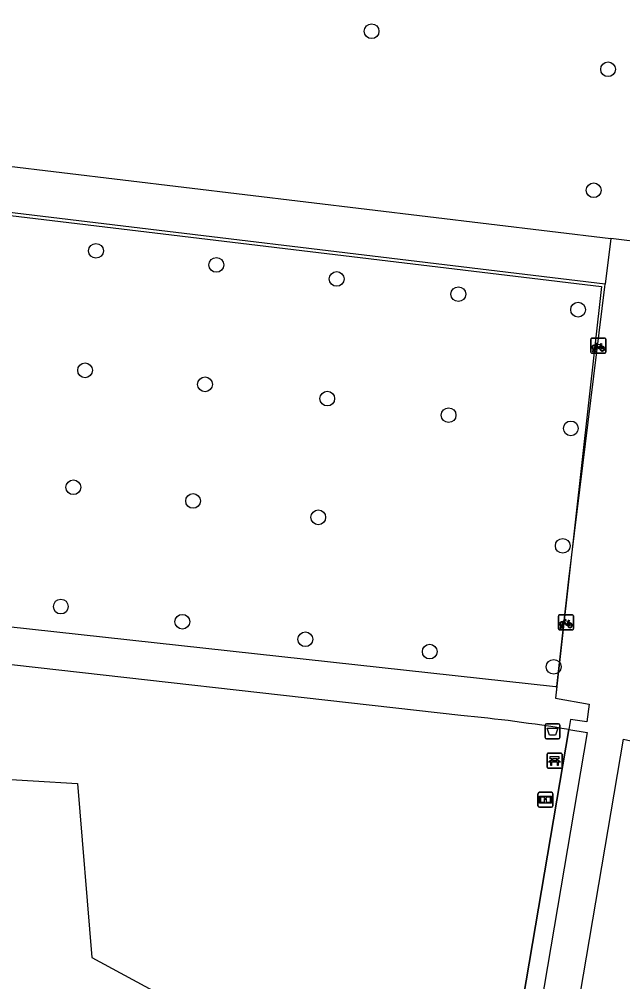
# Model space of a CAD drawing. Extents: x 157466 to 158888, y 383063 to 384677.
# Drawn here: x 157866.8 to 157906.8, y 383909.8 to 383973.6 of the extents above; entities that cross this region are included whole.
import ezdxf

# ---------------------------------------------------------------- set-up
doc = ezdxf.new("R2010")
doc.units = 0
for name, color, linetype in [('IMGEO_Afvalbak', 7, 'Continuous'), ('IMGEO_Bank', 7, 'Continuous'), ('IMGEO_Boom', 7, 'Continuous'), ('IMGEO_Fietsenrek', 7, 'Continuous'), ('IMGEO_Groenvoorziening', 7, 'Continuous'), ('IMGEO_Haag', 7, 'Continuous'), ('IMGEO_Hek', 7, 'Continuous'), ('IMGEO_Informatiebord', 7, 'Continuous'), ('IMGEO_Voetpad_halfverhard', 7, 'Continuous')]:
    doc.layers.add(name, color=color, linetype=linetype)

msp = doc.modelspace()

# ---------------------------------------------------------------- linework, layer by layer
at = {"layer": 'IMGEO_Afvalbak'}
for p, q in [((157901.685, 383925.961), (157901.685, 383926.761)), ((157901.685, 383926.761), (157901.685, 383925.961)), ((157901.785, 383926.861), (157902.575, 383926.861)), ((157902.575, 383926.861), (157901.785, 383926.861)), ((157902.675, 383926.761), (157902.675, 383925.961)), ((157902.675, 383925.961), (157902.675, 383926.761)), ((157902.575, 383925.861), (157901.785, 383925.861)), ((157901.785, 383925.861), (157902.575, 383925.861))]:
    msp.add_line(p, q, dxfattribs=at)
msp.add_lwpolyline([(157901.828, 383926.575), (157902.532, 383926.575), (157902.383, 383926.105), (157901.977, 383926.105), (157901.828, 383926.575)], dxfattribs=at)
for centre, start, end in [((157901.785, 383926.761), 90, 180), ((157901.785, 383926.761), 90, 180), ((157902.575, 383926.761), 0, 90), ((157902.575, 383926.761), 360, 90), ((157901.785, 383925.961), 180, 270), ((157901.785, 383925.961), 180, 270), ((157902.575, 383925.961), 270, 0), ((157902.575, 383925.961), 270, 0)]:
    msp.add_arc(centre, 0.1, start, end, dxfattribs=at)
at = {"layer": 'IMGEO_Bank'}
for p, q in [((157901.818, 383923.997), (157901.818, 383924.838)), ((157901.818, 383924.838), (157901.818, 383923.997)), ((157901.893, 383924.922), (157902.734, 383924.922)), ((157902.734, 383924.922), (157901.893, 383924.922)), ((157902.127, 383924.428), (157902.127, 383924.534)), ((157902.171, 383924.534), (157902.171, 383924.428)), ((157902.459, 383924.54), (157902.177, 383924.54)), ((157902.465, 383924.428), (157902.465, 383924.534)), ((157902.509, 383924.534), (157902.509, 383924.428)), ((157902.818, 383924.847), (157902.818, 383924.006)), ((157902.818, 383924.006), (157902.818, 383924.847)), ((157902.743, 383923.922), (157901.902, 383923.922)), ((157901.902, 383923.922), (157902.743, 383923.922)), ((157902.515, 383924.32), (157902.122, 383924.32)), ((157902.177, 383924.422), (157902.459, 383924.422))]:
    msp.add_line(p, q, dxfattribs=at)
for points in [[(157902.121, 383924.54), (157902.035, 383924.54), (157902.035, 383924.701), (157902.598, 383924.701), (157902.598, 383924.54), (157902.515, 383924.54)], [(157902.065, 383924.32), (157901.923, 383924.32), (157902.035, 383924.422), (157902.121, 383924.422)], [(157902.115, 383924.313), (157902.115, 383924.106), (157902.072, 383924.106), (157902.072, 383924.313)], [(157902.515, 383924.422), (157902.598, 383924.422), (157902.71, 383924.32), (157902.571, 383924.32)], [(157902.565, 383924.313), (157902.565, 383924.106), (157902.521, 383924.106), (157902.521, 383924.313)]]:
    msp.add_lwpolyline(points, dxfattribs=at)
for centre, radius, start, end in [((157901.896, 383924.844), 0.0779, 92.4484, 184.28452), ((157901.896, 383924.844), 0.0779, 92.4484, 184.28452), ((157902.12, 383924.533), 0.00671, 2.89567, 87.10433), ((157902.177, 383924.533), 0.00671, 92.89567, 177.10433), ((157902.459, 383924.533), 0.00671, 2.89567, 87.10433), ((157902.516, 383924.533), 0.00671, 92.89567, 177.10433), ((157902.74, 383924.844), 0.0779, 2.4484, 94.28452), ((157902.74, 383924.844), 0.0779, 2.4484, 94.28452), ((157901.896, 383924), 0.0779, 182.4484, 274.28452), ((157901.896, 383924), 0.0779, 182.4484, 274.28452), ((157902.065, 383924.313), 0.00671, 2.89567, 87.10433), ((157902.122, 383924.313), 0.00671, 92.89567, 177.10433), ((157902.12, 383924.429), 0.00671, 272.89567, 357.10433), ((157902.177, 383924.429), 0.00671, 182.89567, 267.10433), ((157902.459, 383924.429), 0.00671, 272.89567, 357.10433), ((157902.516, 383924.429), 0.00671, 182.89567, 267.10433), ((157902.514, 383924.313), 0.00671, 2.89567, 87.10433), ((157902.571, 383924.313), 0.00671, 92.89567, 177.10433), ((157902.74, 383924), 0.0779, 272.4484, 4.28452), ((157902.74, 383924), 0.0779, 272.4484, 4.28452)]:
    msp.add_arc(centre, radius, start, end, dxfattribs=at)
at = {"layer": 'IMGEO_Boom'}
for centre in [(157890.184, 383972.775), (157905.866, 383970.251), (157904.911, 383962.231), (157871.913, 383958.215), (157879.892, 383957.284), (157887.872, 383956.353), (157895.939, 383955.345), (157903.88, 383954.313), (157871.187, 383950.295), (157879.141, 383949.364), (157887.247, 383948.42), (157895.289, 383947.323), (157903.395, 383946.443), (157870.411, 383942.54), (157878.352, 383941.635), (157886.648, 383940.55), (157902.861, 383938.661), (157869.583, 383934.634), (157877.638, 383933.626), (157885.794, 383932.466), (157894.041, 383931.648), (157902.261, 383930.639)]:
    msp.add_circle(centre, 0.489, dxfattribs=at)
at = {"layer": 'IMGEO_Fietsenrek'}
for p, q in [((157904.719, 383951.503), (157904.719, 383952.344)), ((157904.719, 383952.344), (157904.719, 383951.503)), ((157904.794, 383952.428), (157905.635, 383952.428)), ((157905.635, 383952.428), (157904.794, 383952.428)), ((157905.406, 383951.977), (157905.442, 383951.882)), ((157905.719, 383952.353), (157905.719, 383951.512)), ((157905.719, 383951.512), (157905.719, 383952.353)), ((157905.644, 383951.428), (157904.803, 383951.428)), ((157904.803, 383951.428), (157905.644, 383951.428)), ((157904.846, 383951.512), (157904.885, 383951.672)), ((157904.88, 383951.512), (157904.846, 383951.512)), ((157904.915, 383951.66), (157904.88, 383951.512)), ((157904.957, 383951.684), (157904.956, 383951.688)), ((157904.998, 383951.512), (157904.964, 383951.654)), ((157904.988, 383951.695), (157904.989, 383951.688)), ((157904.996, 383951.658), (157905.031, 383951.512)), ((157905.031, 383951.512), (157904.998, 383951.512)), ((157902.645, 383934.091), (157903.486, 383934.091)), ((157903.486, 383934.091), (157902.645, 383934.091)), ((157902.57, 383933.166), (157902.57, 383934.007)), ((157902.57, 383934.007), (157902.57, 383933.166)), ((157903.257, 383933.64), (157903.293, 383933.545)), ((157903.57, 383934.016), (157903.57, 383933.175)), ((157903.57, 383933.175), (157903.57, 383934.016)), ((157903.495, 383933.091), (157902.654, 383933.091)), ((157902.654, 383933.091), (157903.495, 383933.091)), ((157902.697, 383933.175), (157902.736, 383933.335)), ((157902.731, 383933.175), (157902.697, 383933.175)), ((157902.766, 383933.323), (157902.731, 383933.175)), ((157902.808, 383933.347), (157902.807, 383933.351)), ((157902.849, 383933.175), (157902.815, 383933.317)), ((157902.839, 383933.358), (157902.84, 383933.351)), ((157902.847, 383933.321), (157902.882, 383933.175)), ((157902.882, 383933.175), (157902.849, 383933.175))]:
    msp.add_line(p, q, dxfattribs=at)
for points in [[(157905.053, 383951.902), (157905.001, 383951.812), (157904.961, 383951.787), (157904.962, 383951.834), (157905.017, 383951.928)], [(157905.032, 383951.954), (157905.127, 383952.118), (157905.213, 383952.104), (157905.215, 383952.095), (157905.159, 383952.084), (157905.132, 383952.039), (157905.388, 383951.998)], [(157905.328, 383951.71), (157905.278, 383951.71), (157905.087, 383951.961), (157905.068, 383951.929)], [(157905.375, 383951.973), (157905.118, 383952.014), (157905.101, 383951.985), (157905.268, 383951.765), (157905.375, 383951.973)], [(157905.423, 383951.875), (157905.393, 383951.952), (157905.284, 383951.734), (157905.327, 383951.734)], [(157905.388, 383951.998), (157905.413, 383952.047), (157905.407, 383952.051), (157905.384, 383952.055), (157905.372, 383952.062), (157905.371, 383952.065), (157905.373, 383952.07), (157905.468, 383952.055), (157905.47, 383952.045), (157905.46, 383952.032), (157905.448, 383952.026), (157905.434, 383952.032), (157905.406, 383951.977)], [(157905.357, 383951.734), (157905.477, 383951.733), (157905.433, 383951.847)], [(157905.453, 383951.854), (157905.508, 383951.709), (157905.358, 383951.709)], [(157902.904, 383933.565), (157902.852, 383933.475), (157902.812, 383933.45), (157902.813, 383933.497), (157902.868, 383933.591)], [(157902.883, 383933.617), (157902.978, 383933.781), (157903.064, 383933.767), (157903.066, 383933.758), (157903.01, 383933.747), (157902.983, 383933.702), (157903.239, 383933.661)], [(157903.179, 383933.373), (157903.129, 383933.373), (157902.938, 383933.624), (157902.919, 383933.592)], [(157903.226, 383933.636), (157902.969, 383933.677), (157902.952, 383933.648), (157903.119, 383933.428), (157903.226, 383933.636)], [(157903.274, 383933.538), (157903.244, 383933.615), (157903.135, 383933.397), (157903.178, 383933.397)], [(157903.208, 383933.397), (157903.328, 383933.396), (157903.284, 383933.51)], [(157903.304, 383933.517), (157903.359, 383933.372), (157903.209, 383933.372)], [(157903.239, 383933.661), (157903.264, 383933.71), (157903.258, 383933.714), (157903.235, 383933.718), (157903.223, 383933.725), (157903.222, 383933.728), (157903.224, 383933.733), (157903.319, 383933.718), (157903.321, 383933.708), (157903.311, 383933.695), (157903.299, 383933.689), (157903.285, 383933.695), (157903.257, 383933.64)]]:
    msp.add_lwpolyline(points, dxfattribs=at)
for centre, radius, start, end in [((157904.797, 383952.35), 0.0779, 92.4484, 184.28452), ((157904.797, 383952.35), 0.0779, 92.4484, 184.28452), ((157904.959, 383951.813), 0.159, 62.67661, 242.13685), ((157904.959, 383951.813), 0.129, 63.31916, 238.90302), ((157904.959, 383951.813), 0.129, 283.60429, 43.43025), ((157904.959, 383951.813), 0.159, 283.5766, 46.60424), ((157905.641, 383952.35), 0.0779, 2.4484, 94.28452), ((157905.641, 383952.35), 0.0779, 2.4484, 94.28452), ((157904.797, 383951.506), 0.0779, 182.4484, 274.28452), ((157904.797, 383951.506), 0.0779, 182.4484, 274.28452), ((157904.939, 383951.684), 0.0499, 12.8025, 158.69338), ((157904.959, 383951.813), 0.159, 253.99666, 271.78671), ((157904.939, 383951.684), 0.0174, 12.8025, 163.45023), ((157904.959, 383951.813), 0.129, 253.41502, 269.02044), ((157905.486, 383951.729), 0.159, 113.3408, 178.32165), ((157905.486, 383951.729), 0.159, 187.0065, 105.77075), ((157905.486, 383951.729), 0.129, 113.92302, 177.95563), ((157905.486, 383951.729), 0.129, 188.67146, 104.58832), ((157905.641, 383951.506), 0.0779, 272.4484, 4.28452), ((157905.641, 383951.506), 0.0779, 272.4484, 4.28452), ((157902.648, 383934.013), 0.0779, 92.4484, 184.28452), ((157902.648, 383934.013), 0.0779, 92.4484, 184.28452), ((157903.492, 383934.013), 0.0779, 2.4484, 94.28452), ((157903.492, 383934.013), 0.0779, 2.4484, 94.28452), ((157902.81, 383933.476), 0.159, 62.67661, 242.13685), ((157902.81, 383933.476), 0.129, 63.31916, 238.90302), ((157902.79, 383933.347), 0.0499, 12.8025, 158.69338), ((157902.81, 383933.476), 0.129, 283.60429, 43.43025), ((157902.81, 383933.476), 0.159, 283.5766, 46.60424), ((157903.337, 383933.392), 0.159, 113.3408, 178.32165), ((157903.337, 383933.392), 0.159, 187.0065, 105.77075), ((157903.337, 383933.392), 0.129, 113.92302, 177.95563), ((157903.337, 383933.392), 0.129, 188.67146, 104.58832), ((157902.648, 383933.169), 0.0779, 182.4484, 274.28452), ((157902.648, 383933.169), 0.0779, 182.4484, 274.28452), ((157902.81, 383933.476), 0.159, 253.99666, 271.78671), ((157902.79, 383933.347), 0.0174, 12.8025, 163.45023), ((157902.81, 383933.476), 0.129, 253.41502, 269.02044), ((157903.492, 383933.169), 0.0779, 272.4484, 4.28452), ((157903.492, 383933.169), 0.0779, 272.4484, 4.28452)]:
    msp.add_arc(centre, radius, start, end, dxfattribs=at)
at = {"layer": 'IMGEO_Groenvoorziening'}
msp.add_lwpolyline([(157867.949, 383897.016), (157864.974, 383902.233), (157859.175, 383889.225), (157857.114, 383889.449), (157858.573, 383900.512), (157861.843, 383923.435), (157870.681, 383922.901), (157871.632, 383911.362), (157876.5, 383908.737), (157886.331, 383907.547), (157885.882, 383902.772), (157875.956, 383903.713), (157867.949, 383897.016)], dxfattribs=at)
at = {"layer": 'IMGEO_Haag'}
msp.add_lwpolyline([(157891.575, 383857.618), (157903.255, 383926.486)], dxfattribs=at)
at = {"layer": 'IMGEO_Hek'}
for points in [[(157859.21, 383934.065), (157862.188, 383961.043), (157905.438, 383955.843), (157902.376, 383928.566)], [(157902.376, 383928.566), (157904.622, 383928.152), (157904.448, 383926.988), (157903.367, 383927.144), (157903.255, 383926.486)], [(157903.255, 383926.486), (157891.575, 383857.618)]]:
    msp.add_lwpolyline(points, dxfattribs=at)
at = {"layer": 'IMGEO_Informatiebord'}
for p, q in [((157901.218, 383921.425), (157901.218, 383922.225)), ((157901.218, 383922.225), (157901.218, 383921.425)), ((157901.318, 383922.325), (157902.108, 383922.325)), ((157902.108, 383922.325), (157901.318, 383922.325)), ((157902.208, 383922.225), (157902.208, 383921.425)), ((157902.208, 383921.425), (157902.208, 383922.225)), ((157902.108, 383921.325), (157901.318, 383921.325)), ((157901.318, 383921.325), (157902.108, 383921.325))]:
    msp.add_line(p, q, dxfattribs=at)
for points in [[(157901.319, 383922.057), (157902.107, 383922.057), (157902.107, 383921.593), (157901.319, 383921.593), (157901.319, 383922.057)], [(157901.384, 383921.992), (157901.384, 383921.658), (157901.659, 383921.658), (157901.66, 383921.871), (157901.764, 383921.872), (157901.765, 383921.658), (157902.042, 383921.658), (157902.042, 383921.992), (157901.766, 383921.992), (157901.766, 383921.912), (157901.66, 383921.912), (157901.66, 383921.992), (157901.384, 383921.992)]]:
    msp.add_lwpolyline(points, dxfattribs=at)
for centre, start, end in [((157901.318, 383922.225), 90, 180), ((157901.318, 383922.225), 90, 180), ((157902.108, 383922.225), 0, 90), ((157902.108, 383922.225), 360, 90), ((157901.318, 383921.425), 180, 270), ((157901.318, 383921.425), 180, 270), ((157902.108, 383921.425), 270, 0), ((157902.108, 383921.425), 270, 0)]:
    msp.add_arc(centre, 0.1, start, end, dxfattribs=at)
at = {"layer": 'IMGEO_Voetpad_halfverhard'}
for points in [[(157910.308, 383973.871), (157909.291, 383965.113), (157908.549, 383958.728), (157906.043, 383959.029)], [(157861.537, 383964.376), (157906.043, 383959.029)], [(157905.68, 383956.009), (157861.197, 383961.35)], [(157906.043, 383959.029), (157905.68, 383956.009)], [(157902.462, 383929.334), (157903.261, 383936.454), (157905.657, 383955.824), (157905.68, 383956.009)], [(157859.21, 383934.065), (157902.382, 383929.343), (157902.462, 383929.334)], [(157896.104, 383927.419), (157861.97, 383931.262), (157858.951, 383931.602)], [(157902.462, 383929.334), (157902.376, 383928.566), (157904.622, 383928.152), (157904.448, 383926.988), (157903.367, 383927.144), (157903.255, 383926.486)], [(157903.255, 383926.486), (157904.484, 383926.277), (157892.87, 383857.857), (157892.673, 383856.687)], [(157894.973, 383845.037), (157893.386, 383846.296), (157897.294, 383869.332), (157906.879, 383925.836), (157909.42, 383925.268), (157912.381, 383924.536)]]:
    msp.add_lwpolyline(points, dxfattribs=at)
msp.add_arc((157885.659, 383819.491), 108.432, 80.66087, 84.4722, dxfattribs=at)

doc.saveas('drawing.dxf')
